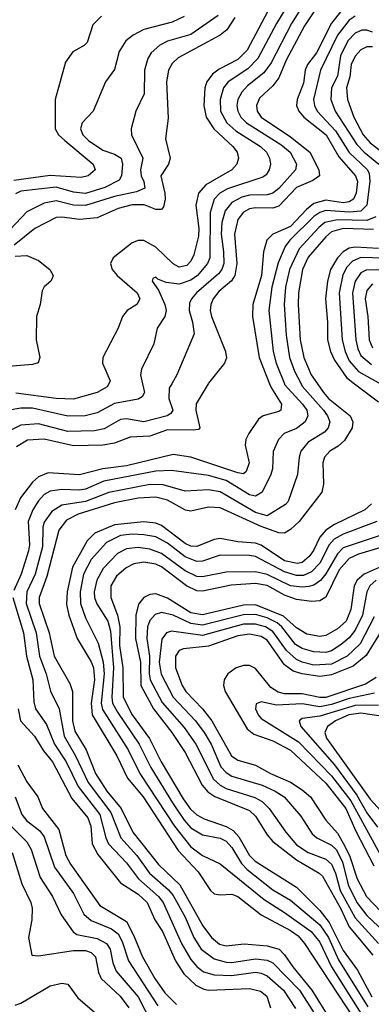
# Model space of a CAD drawing. Header units: inches. Extents: x 990535 to 1117859, y 769386 to 892122.
# Tile 591 of 656: x 1083086 to 1084286, y 817882 to 821243. Entities that reach past the tile are written whole.
import ezdxf

# ---------------------------------------------------------------- set-up
doc = ezdxf.new("R2010")
doc.units = ezdxf.units.IN
doc.header["$MEASUREMENT"] = 0
doc.layers.add('B0881', color=7, linetype='Continuous')
doc.layers.add('B0882', color=7, linetype='Continuous')

msp = doc.modelspace()

# ---------------------------------------------------------------- linework, layer by layer
at = {"layer": 'B0881', "color": 5}
for points, elevation in [([(1083604.5, 820000), (1083595.5, 819984.5), (1083595.3, 819950), (1083609, 819910), (1083601.8, 819898.2), (1083589.7, 819890.3), (1083510, 819869.6), (1083450, 819880.5), (1083430, 819877.7), (1083374.1, 819845.9), (1083340.8, 819839.2), (1083250, 819837.3), (1083150, 819863), (1083090, 819859), (1083044.1, 819835.9)], 2960), ([(1083504.9, 820000), (1083512.1, 819970), (1083504.2, 819955.8), (1083490, 819947.5), (1083410, 819932.2), (1083350, 819901.3), (1083309.8, 819890.2), (1083250, 819889.7), (1083130, 819916.6), (1083090, 819916.8), (1083050, 819909.3)], 2940), ([(1083989, 820000), (1083990, 819997.5), (1084050.9, 819930), (1084065.1, 819910), (1084069.2, 819890), (1084059.6, 819870), (1084050, 819861.6), (1084030, 819846.8), (1083987.8, 819830), (1083969, 819810), (1083951, 819769), (1083948.7, 819710), (1083943.3, 819690), (1083912.7, 819630), (1083890, 819615.8), (1083870, 819620.5), (1083790, 819669.5), (1083730, 819687.2), (1083604, 819704), (1083550, 819702), (1083372.5, 819667.5), (1083310, 819640.1), (1083290, 819636.6), (1083230, 819639.5), (1083190, 819633.1), (1083170, 819621.8), (1083150, 819600.9), (1083130.7, 819569.3), (1083114.9, 819530), (1083119.1, 819450), (1083116.2, 819430), (1083090.5, 819350), (1083065.5, 819294.5)], 3040), ([(1083938.6, 820000), (1083944.6, 819984.6), (1083979.2, 819930), (1083978.6, 819921.4), (1083977, 819910), (1083970, 819905), (1083916.5, 819890), (1083900.6, 819879.4), (1083867.8, 819830), (1083857.5, 819810), (1083855.3, 819790), (1083868.7, 819730), (1083859.1, 819700.9), (1083850, 819692.6), (1083830, 819695.5), (1083670, 819749.7), (1083610, 819758.8), (1083450, 819719.5), (1083370, 819709.5), (1083290, 819689.4), (1083183.6, 819696.4), (1083150, 819682.4), (1083130, 819663.9), (1083089, 819611), (1083070.1, 819570)], 3020), ([(1083389.6, 820000), (1083384.4, 819990), (1083350, 819970.7), (1083270, 819947.9), (1083210, 819950.2), (1083072.6, 819967.4)], 2920), ([(1083728.7, 820000), (1083688.2, 819931.8), (1083687.2, 819910), (1083700.4, 819850), (1083695.6, 819844.4), (1083678.9, 819841.1), (1083590, 819842.9), (1083530, 819821), (1083462.5, 819817.5), (1083410, 819797.7), (1083370, 819790.9), (1083270, 819787.9), (1083170, 819810.6), (1083113.1, 819806.9), (1083075.5, 819784.5)], 2980), ([(1084045.9, 820000), (1084050, 819992.2), (1084122.3, 819910), (1084136.6, 819890), (1084143.8, 819870), (1084138.1, 819850), (1084125.6, 819834.4), (1084070, 819800.9), (1084045.1, 819770), (1084039.1, 819750), (1084033.3, 819690), (1084001.5, 819598.5), (1083992.3, 819587.7), (1083930, 819549.1), (1083890, 819560.1), (1083770, 819631), (1083730, 819637.9), (1083650, 819633.6), (1083575, 819655), (1083530, 819656), (1083390, 819629.1), (1083310, 819597.9), (1083230, 819585.6), (1083195.5, 819564.5), (1083170, 819527.2), (1083164.7, 819510), (1083163.9, 819443.9), (1083138.4, 819350), (1083110.8, 819290), (1083107.7, 819250), (1083142.6, 819150), (1083153.5, 819070), (1083176.4, 819010), (1083190.6, 818950.6), (1083220.6, 818890), (1083237.4, 818797.4), (1083276.1, 818730), (1083319.3, 818639.3), (1083396.5, 818536.5), (1083430.7, 818450.7), (1083485.1, 818390), (1083529.3, 818329.3), (1083593.2, 818273.2), (1083610, 818253.2), (1083650, 818178.9), (1083679.6, 818110), (1083705.1, 818070), (1083750, 818037.6), (1083790, 818026.1), (1083810, 818024.4), (1083890, 818036.7), (1083930, 818033.1), (1083950, 818023.8), (1084040.6, 817930), (1084099.1, 817839.1)], 3060), ([(1084101.5, 820000), (1084122.2, 819970), (1084139, 819950), (1084213.2, 819890), (1084223, 819870), (1084220.3, 819850), (1084194, 819806), (1084173, 819786.9), (1084143.9, 819770), (1084125.9, 819750), (1084120.1, 819730), (1084122.2, 819657.8), (1084116.6, 819630), (1084039.9, 819530), (1084010, 819502.2), (1083990, 819490.3), (1083970, 819491.4), (1083910, 819512.8), (1083770, 819576.7), (1083730, 819578.9), (1083670, 819565.1), (1083652, 819568), (1083590, 819603), (1083550, 819612.6), (1083490, 819609.6), (1083410, 819594), (1083285.1, 819554.9), (1083245.2, 819534.8), (1083219.9, 819500.1), (1083178.2, 819341.8), (1083152.5, 819270), (1083152.2, 819250), (1083186.4, 819150), (1083203.7, 819070), (1083256.5, 818976.5), (1083266.6, 818950), (1083265.9, 818850), (1083274.6, 818814.6), (1083312.9, 818750), (1083345, 818670), (1083383, 818610), (1083431.7, 818550), (1083471.7, 818470), (1083559.7, 818359.7), (1083631.8, 818290), (1083710.4, 818150.3), (1083740.3, 818110), (1083767.5, 818087.5), (1083790, 818081.2), (1083851.9, 818088.1), (1083930, 818081.2), (1083970.7, 818070), (1083990, 818050.7), (1084017.4, 818010), (1084082.6, 817930), (1084170, 817789.7)], 3080), ([(1084228.4, 820000), (1084310, 819938.1)], 3120), ([(1084286, 819590), (1084263.8, 819570), (1084160.4, 819519.6), (1084130, 819499.8), (1084110, 819475.9), (1084088.8, 819431.2), (1084073.1, 819410), (1084050, 819390.3), (1084033.6, 819386.4), (1083990, 819395.6), (1083910, 819448.7), (1083890, 819456.2), (1083830, 819460.3), (1083770, 819471.3), (1083750, 819468.8), (1083690, 819444.5), (1083670, 819446.2), (1083650, 819455.1), (1083570, 819516.1), (1083550, 819524.2), (1083510, 819528.7), (1083410, 819518.6), (1083342.3, 819490), (1083316.6, 819463.4), (1083265.7, 819374.3), (1083248.2, 819290), (1083246.1, 819246.1), (1083253.7, 819210), (1083281.7, 819130), (1083330, 819051.4), (1083338, 819030), (1083340.9, 818990), (1083330, 818910), (1083333.8, 818870), (1083417.3, 818730), (1083454, 818654), (1083507.1, 818590), (1083627.1, 818407.1), (1083694.6, 818334.6), (1083737.2, 818270), (1083750, 818259.1), (1083770, 818255.3), (1083810, 818257.5), (1083830, 818250.1), (1083910, 818187.1), (1084010, 818134.1), (1084035.7, 818115.7), (1084057.9, 818090), (1084227.9, 817830)], 3120), ([(1084304.4, 819530), (1084190, 819487.2), (1084159.2, 819470), (1084141.7, 819450), (1084110, 819388.1), (1084081.8, 819358.2), (1084054.3, 819345.7), (1084030, 819345.9), (1083990, 819358.1), (1083890, 819409.9), (1083870, 819413.8), (1083770, 819415.2), (1083710, 819394.7), (1083690, 819392.9), (1083650, 819408.8), (1083590, 819455.4), (1083550, 819477.4), (1083510, 819484.8), (1083470, 819486.1), (1083430, 819481.8), (1083381.9, 819458.1), (1083330, 819400.3), (1083303.5, 819350), (1083292.1, 819290), (1083293.8, 819250), (1083310, 819200.9), (1083354.2, 819114.2), (1083371.3, 819050), (1083374, 819010), (1083364.1, 818910), (1083368.4, 818888.4), (1083456.1, 818750), (1083495.9, 818670), (1083614.6, 818490), (1083670, 818419.7), (1083710, 818390.4), (1083770, 818361.5), (1083919.7, 818239.7), (1083990, 818195.6), (1084079.9, 818130), (1084110, 818093.8), (1084150.3, 818010.3), (1084251.4, 817850)], 3140), ([(1084350, 819493.4), (1084190, 819439.9), (1084170, 819419.9), (1084130, 819351), (1084111.8, 819328.2), (1084090, 819312.1), (1084072.4, 819307.6), (1084050, 819305.2), (1084010, 819310.6), (1083930, 819349.2), (1083890, 819357.6), (1083790, 819356.7), (1083710, 819340.5), (1083690, 819341.8), (1083650, 819361.7), (1083570, 819420.9), (1083530, 819435.9), (1083490, 819441), (1083450, 819436.3), (1083419.6, 819420.4), (1083371, 819370), (1083348.7, 819330), (1083340, 819290), (1083341.7, 819270), (1083349.1, 819249.1), (1083386.6, 819190), (1083395.6, 819155.6), (1083406.6, 819030), (1083400, 818930), (1083403, 818910), (1083419.2, 818879.2), (1083493.9, 818770), (1083533.9, 818690), (1083607.1, 818570), (1083647.4, 818510), (1083670, 818484.8), (1083710, 818460.9), (1083770, 818448.6), (1083790, 818438.5), (1083810, 818417.1), (1083842.5, 818362.5), (1083862.1, 818342.1), (1083950, 818273.2), (1084010, 818237.9), (1084110, 818153.5), (1084140.1, 818110), (1084173.8, 818033.8), (1084273.4, 817873.4)], 3160), ([(1084414, 819470), (1084241.6, 819418.4), (1084210, 819403.8), (1084175.6, 819364.4), (1084130, 819272), (1084110, 819259.6), (1084082.7, 819257.3), (1084030, 819263.7), (1083990, 819278.2), (1083930, 819310.9), (1083890, 819318.4), (1083807.9, 819312.1), (1083710, 819291.8), (1083690, 819292.9), (1083655.6, 819310), (1083570, 819375.7), (1083550, 819384.7), (1083510, 819391.5), (1083475, 819385), (1083448.7, 819371.3), (1083416.8, 819343.2), (1083397.1, 819310), (1083396.8, 819270), (1083419.9, 819210), (1083427.3, 819170), (1083426.8, 819106.8), (1083438.3, 819030), (1083438.5, 818930), (1083469.6, 818870), (1083528.9, 818788.9), (1083569.2, 818709.2), (1083643.5, 818583.5), (1083668.5, 818548.5), (1083690, 818528.4), (1083714.9, 818514.9), (1083790, 818489.3), (1083814.7, 818474.7), (1083833.7, 818453.7), (1083869.8, 818390), (1083889.5, 818370), (1084030, 818282.2), (1084110, 818202.3), (1084141.7, 818161.7), (1084190, 818065.7), (1084238.3, 817998.3), (1084287.6, 817907.6)], 3180), ([(1084322.7, 819377.3), (1084260.8, 819350), (1084237.9, 819330), (1084227.1, 819310), (1084215.7, 819230), (1084199.8, 819190), (1084170, 819163.3), (1084130, 819140.9), (1084110, 819137.2), (1084065.6, 819145.6), (1084030, 819166.9), (1083986.6, 819206.6), (1083890, 819245.5), (1083850, 819244.7), (1083710, 819211.6), (1083670, 819218.6), (1083590, 819268.5), (1083550, 819282.7), (1083530, 819281), (1083510, 819270.3), (1083491.9, 819248.1), (1083482.7, 819210), (1083481.6, 819130), (1083498.4, 819050), (1083499.7, 818970), (1083542, 818890), (1083604.7, 818810), (1083650, 818741.7), (1083708.3, 818630), (1083727.5, 818607.5), (1083751.3, 818591.3), (1083870, 818543.3), (1083890, 818523.7), (1083930, 818460.6), (1083950, 818437.9), (1084030, 818374.8), (1084108.2, 818330), (1084119.1, 818319.1), (1084180.7, 818210), (1084210, 818146.7), (1084290.3, 818050)], 3220), ([(1084301.9, 819330), (1084281.1, 819310), (1084270.6, 819290), (1084255.4, 819210), (1084230, 819158.5), (1084210, 819133.3), (1084182.8, 819110), (1084150, 819088.7), (1084130, 819082.9), (1084090, 819085), (1084050, 819096.5), (1084027.4, 819110), (1083980.6, 819170), (1083964.1, 819184.1), (1083930, 819200.8), (1083890, 819212.1), (1083850, 819211.4), (1083710, 819176.3), (1083670, 819181.5), (1083610, 819210.4), (1083570, 819219.6), (1083547.7, 819212.3), (1083530, 819192.3), (1083522.6, 819170), (1083519.6, 819130), (1083528.9, 819070), (1083527.4, 819010), (1083531.1, 818990), (1083572.1, 818912.1), (1083646.7, 818826.7), (1083686.5, 818770), (1083747.1, 818650), (1083769.4, 818629.4), (1083790, 818618.2), (1083888.3, 818588.3), (1083913.7, 818573.7), (1083937.2, 818550), (1083993.5, 818470), (1084030, 818426.8), (1084070, 818400.3), (1084130, 818377.7), (1084150, 818360.3), (1084163.2, 818330), (1084179.1, 818270), (1084230, 818177.3), (1084310, 818089.7)], 3240), ([(1083062.2, 819270), (1083099.2, 819150), (1083109.3, 819070.7), (1083131, 818990), (1083133.9, 818913.9), (1083140.3, 818890), (1083177.1, 818837.1), (1083204.4, 818770), (1083244.9, 818710), (1083285.1, 818625.1), (1083359.6, 818530), (1083379.4, 818450), (1083389.2, 818429.2), (1083450, 818364.5), (1083491.7, 818310), (1083559.9, 818250), (1083575.1, 818230), (1083637.7, 818090), (1083670, 818035), (1083690, 818010.5), (1083713.3, 817993.3), (1083750, 817982.8), (1083810, 817980.1), (1083890, 817991.2), (1083910, 817988.4), (1083930, 817979.1), (1083985.9, 817930), (1084027.2, 817867.2)], 3040), ([(1084295.7, 819204.3), (1084247.2, 819112.8), (1084203.4, 819070), (1084150, 819043.3), (1084090, 819039.5), (1084050, 819049.3), (1084030, 819059.3), (1083995.8, 819090), (1083950, 819154.8), (1083924.5, 819170), (1083890, 819179.7), (1083850, 819179.8), (1083710, 819140.7), (1083604.3, 819155.7), (1083586.8, 819150), (1083571.4, 819128.6), (1083562.3, 819050), (1083568.7, 819008.7), (1083610, 818930), (1083685.6, 818850), (1083715.2, 818810), (1083739, 818770), (1083772, 818692), (1083790, 818672.8), (1083810, 818661), (1083913.4, 818630), (1083957.9, 818610), (1083988.1, 818590), (1084044.6, 818524.6), (1084083.8, 818463.8), (1084100.1, 818450), (1084150, 818425.4), (1084165.4, 818410), (1084187.8, 818367.8), (1084206.7, 818290), (1084236.6, 818230), (1084270, 818184.7), (1084329.7, 818129.7)], 3260), ([(1084327.9, 819170), (1084267.5, 819072.5), (1084223.9, 819036.1), (1084150, 819006.7), (1084110, 819000.8), (1084049.5, 819009.5), (1084018.7, 819018.7), (1083990, 819040.7), (1083930, 819124.3), (1083910, 819136.8), (1083870, 819145.8), (1083830, 819140.2), (1083730, 819104.7), (1083644.3, 819095.7), (1083630.4, 819089.6), (1083618, 819070), (1083617.7, 819030), (1083640.4, 818970), (1083652.8, 818950), (1083710, 818890.1), (1083741.5, 818850), (1083808.7, 818730), (1083830, 818715.8), (1083890, 818698.1), (1083941.5, 818670), (1084010, 818640.6), (1084050, 818614.5), (1084077.7, 818590), (1084130.4, 818510.4), (1084170, 818466.1), (1084190, 818432.1), (1084211.7, 818390), (1084237.1, 818310), (1084269.7, 818249.7), (1084367, 818147)], 3280), ([(1084302.4, 818997.6), (1084265.6, 818974.4), (1084130, 818929.5), (1084110, 818928.6), (1084050, 818941.8), (1083990, 818942.1), (1083967.8, 818947.8), (1083943, 818963), (1083890, 819028), (1083870, 819038.5), (1083850, 819038.9), (1083825.1, 819030), (1083796.2, 819010), (1083784.1, 818990), (1083781.8, 818970), (1083787, 818950), (1083861.7, 818821.7), (1083884.4, 818804.4), (1083950, 818780.8), (1084010, 818748.9), (1084130, 818637.3), (1084198.7, 818550), (1084232.6, 818472.6), (1084294.5, 818354.5)], 3320), ([(1084296.3, 818943.7), (1084210, 818925.5), (1084150, 818905), (1084110, 818897.7), (1084050, 818907.1), (1083962.7, 818902.7), (1083910, 818913.9), (1083892.4, 818907.6), (1083890.9, 818890), (1083899.3, 818870), (1083910, 818858), (1084037.4, 818777.4), (1084150, 818661.5), (1084216.1, 818576.1), (1084328.1, 818370)], 3340), ([(1083080.4, 818890), (1083088.5, 818850), (1083136.9, 818796.9), (1083167.2, 818747.2), (1083197.7, 818710), (1083264.3, 818584.3), (1083318.8, 818518.8), (1083328.4, 818490), (1083333.7, 818430), (1083353.1, 818393.1), (1083430, 818296.5), (1083490, 818257.7), (1083520.7, 818230), (1083547.2, 818170), (1083572.8, 818130), (1083617.6, 818030), (1083645.6, 817985.6), (1083687.2, 817947.2), (1083713.9, 817933.9), (1083730.6, 817930.6), (1083870, 817935.9), (1083907.2, 817927.2), (1083929.5, 817910), (1083942.2, 817870)], 3020), ([(1084310, 818903.4), (1084230, 818901.5), (1084110, 818865.2), (1084050, 818857), (1084039.4, 818850), (1084044.9, 818830), (1084159.6, 818699.6), (1084235.9, 818595.9), (1084270, 818535.2), (1084306.5, 818486.5)], 3360), ([(1084350, 818861.3), (1084250, 818875.7), (1084208.8, 818870), (1084163.5, 818850), (1084135.8, 818830), (1084127, 818810), (1084132.6, 818790), (1084282.2, 818582.2), (1084329.9, 818529.9)], 3380), ([(1083079.8, 818699.8), (1083110, 818641.7), (1083147.7, 818590), (1083163.7, 818550), (1083219.2, 818479.2), (1083243.6, 818390), (1083259.8, 818359.8), (1083359.2, 818219.2), (1083450, 818164.6), (1083475.8, 818115.8), (1083504.5, 818044.5), (1083546.6, 817970), (1083581.2, 817921.2), (1083621.1, 817881.1)], 2980), ([(1083070, 818590), (1083093.6, 818530), (1083109.3, 818509.3), (1083154.6, 818474.6), (1083170, 818454), (1083204.4, 818350), (1083270, 818260.7), (1083304.9, 818190), (1083330, 818167.7), (1083399.3, 818139.3), (1083422, 818122), (1083436, 818096), (1083457.3, 818030), (1083557.2, 817877.2)], 2960), ([(1083057.1, 818490), (1083110, 818436.9), (1083125.7, 818410), (1083155.3, 818315.3), (1083198.1, 818250), (1083227.4, 818187.4), (1083268.9, 818128.9), (1083280.4, 818120.4), (1083350, 818106.9), (1083382.5, 818090), (1083394.3, 818070), (1083403.3, 818023.3), (1083415.4, 817995.4), (1083490, 817907.4), (1083536.9, 817816.9)], 2940), ([(1083060.2, 818400.2), (1083093.5, 818293.5), (1083123.7, 818230), (1083128.8, 818210), (1083127.2, 818170), (1083115.9, 818110), (1083127.2, 818050), (1083150, 818047.1), (1083270, 818065.3), (1083310, 818065.4), (1083330, 818058.9), (1083344.1, 818044.1), (1083355, 817990), (1083363.8, 817970), (1083429, 817910), (1083458.9, 817870)], 2920), ([(1083070, 817879.6), (1083090, 817885.7), (1083190, 817945.5), (1083230, 817954.4), (1083250, 817950.5), (1083284.6, 817904.6), (1083348.7, 817848.7)], 2880)]:
    msp.add_lwpolyline(points, dxfattribs=dict(at, elevation=elevation))
at = {"layer": 'B0882', "color": 5}
for points, elevation in [([(1084022.5, 821330), (1083962, 821230), (1083898.9, 821110), (1083864.8, 821075.2), (1083796.7, 821030), (1083781.6, 821010), (1083769.5, 820970), (1083771.5, 820930), (1083792.3, 820890), (1083823.2, 820863.2), (1083907, 820810), (1083928.1, 820790), (1083938.4, 820770), (1083941.2, 820750), (1083936.8, 820730), (1083926.9, 820713.1), (1083915.3, 820704.7), (1083794.9, 820665.1), (1083769.1, 820650.9), (1083749.8, 820630.2), (1083735.7, 820584.3), (1083734.7, 820430), (1083726.7, 820410), (1083692.2, 820370), (1083670, 820353.2), (1083630, 820339.6), (1083585.4, 820345.4), (1083556.9, 820356.9), (1083550, 820364.2), (1083540.3, 820359.8), (1083538, 820350), (1083559.1, 820319.1), (1083581.2, 820270), (1083585.3, 820250), (1083581.5, 820230), (1083554.8, 820190), (1083543.3, 820136.7), (1083501.1, 820050), (1083497.7, 820030), (1083504.9, 820000)], 2940), ([(1083952.2, 821307.8), (1083861.7, 821138.3), (1083830, 821107.1), (1083766.7, 821073.3), (1083743.8, 821056.2), (1083724.1, 821030), (1083717.2, 821010), (1083714.2, 820950), (1083722.6, 820910), (1083748.5, 820870), (1083813.3, 820810), (1083828, 820790), (1083832.3, 820770), (1083827.3, 820750), (1083810.1, 820730), (1083721, 820679), (1083696.3, 820650), (1083687.5, 820610), (1083697.7, 820530), (1083695.8, 820504.2), (1083680.4, 820439.6), (1083670, 820418.1), (1083656, 820404), (1083630, 820398.3), (1083610, 820408.9), (1083550, 820466.5), (1083510, 820488.7), (1083490, 820489), (1083470, 820481.3), (1083405, 820430), (1083396, 820410), (1083402, 820390), (1083418.2, 820370), (1083486.8, 820310), (1083495.6, 820290), (1083486, 820270), (1083452.9, 820250), (1083437.1, 820230), (1083421.4, 820190), (1083369.4, 820090), (1083368.9, 820070), (1083394.9, 820010), (1083389.6, 820000)], 2920), ([(1084063.4, 821310), (1084012.8, 821230), (1083944.5, 821095.5), (1083919.2, 821060.8), (1083863.5, 821016.5), (1083844.4, 820995.6), (1083830.7, 820970), (1083827.3, 820950), (1083829.8, 820930), (1083839.9, 820910), (1083859.5, 820890), (1083977.1, 820817.1), (1084008.3, 820790), (1084030.5, 820750), (1084027.3, 820730), (1083970, 820666.2), (1083950, 820650.5), (1083930, 820645.2), (1083870, 820643.2), (1083843.6, 820636.4), (1083810, 820618.2), (1083786.6, 820590), (1083775.7, 820550), (1083773.3, 820510), (1083781.8, 820450), (1083782.2, 820410), (1083775.9, 820390), (1083764.6, 820375.4), (1083689.7, 820310), (1083671.7, 820290), (1083665.3, 820274.7), (1083664.3, 820250), (1083676.1, 820210), (1083680.9, 820170), (1083621.9, 820030), (1083604.5, 820000)], 2960), ([(1084102.6, 821290), (1084057.9, 821222.1), (1083995.5, 821104.5), (1083970, 821044), (1083950, 821016.8), (1083904.7, 820975.3), (1083893.6, 820950), (1083896.4, 820930), (1083910.1, 820910), (1084010, 820843), (1084075.6, 820790), (1084106.6, 820730), (1084108.7, 820710), (1084085.7, 820694.3), (1084030, 820669.9), (1083970, 820606.6), (1083950, 820599.8), (1083890, 820601), (1083870, 820596.6), (1083850, 820586.2), (1083830, 820560.8), (1083818.5, 820510), (1083826.9, 820410), (1083820.3, 820370), (1083808.2, 820351.8), (1083765.2, 820314.8), (1083745.9, 820290), (1083737.6, 820270), (1083735.9, 820250), (1083739.9, 820230), (1083788.1, 820110), (1083791.6, 820088.4), (1083785, 820070), (1083730, 820002.2), (1083728.7, 820000)], 2980), ([(1084185.1, 821274.9), (1084150, 821230.9), (1084099.1, 821130), (1084067.9, 821090), (1084059.7, 821070), (1084053.9, 821026.1), (1084032.8, 820970), (1084030.4, 820950), (1084038.2, 820930), (1084055.8, 820910), (1084131.1, 820850), (1084174.9, 820774.9), (1084231.7, 820710), (1084238.6, 820690), (1084233.6, 820650), (1084225, 820630), (1084210, 820620.4), (1084190, 820617.8), (1084130, 820626.1), (1084090, 820615.3), (1084064.7, 820595.3), (1084010, 820537.1), (1083950, 820510), (1083928.7, 820490), (1083917.6, 820450), (1083910.9, 820370), (1083881.6, 820270), (1083880.1, 820230), (1083903.2, 820090), (1083938.6, 820000)], 3020), ([(1083763.1, 821256.9), (1083670, 821192.2), (1083590.8, 821169.2), (1083564.1, 821155.9), (1083534.6, 821130), (1083522.8, 821110), (1083511.7, 821070), (1083510.7, 820990), (1083481.7, 820930), (1083466.6, 820870), (1083467.6, 820850), (1083506, 820770), (1083498.6, 820730), (1083499.9, 820710), (1083509.3, 820690), (1083513, 820667), (1083485, 820655), (1083410, 820638.6), (1083310, 820607.9), (1083270, 820609.9), (1083210, 820624.1), (1083170, 820616.8), (1083110, 820586.8), (1083053, 820527)], 2860), ([(1083365.2, 821254.8), (1083335.1, 821224.9), (1083315.7, 821164.3), (1083305.9, 821154.1), (1083267.2, 821132.8), (1083242.2, 821097.8), (1083207.2, 820970), (1083207.3, 820870), (1083218.7, 820850), (1083240.3, 820830), (1083337.2, 820750), (1083343.8, 820730), (1083319.6, 820710), (1083295.6, 820704.4), (1083190, 820710.6), (1083066.2, 820693.8)], 2820), ([(1083819.9, 821250), (1083792.4, 821207.6), (1083770, 821189.4), (1083627.1, 821112.9), (1083606.5, 821093.5), (1083593.6, 821070), (1083586.9, 821030), (1083593.1, 820906.9), (1083584, 820836), (1083599.1, 820770), (1083593.9, 820750), (1083567.5, 820710), (1083581.2, 820650), (1083582.3, 820630), (1083576.4, 820603.6), (1083570, 820595.2), (1083550, 820594.9), (1083510.7, 820610.7), (1083470, 820610.6), (1083421.6, 820598.4), (1083350, 820566.3), (1083290, 820561), (1083230, 820568.9), (1083210, 820567.3), (1083137.5, 820530), (1083066.7, 820473.3)], 2880), ([(1083646.7, 821253.3), (1083605.9, 821234.1), (1083510, 821209), (1083472.7, 821190), (1083448.6, 821170), (1083425.8, 821134.2), (1083410, 821072.8), (1083378.2, 821030), (1083336.5, 820930), (1083299.4, 820890), (1083294, 820870), (1083300.9, 820850), (1083320.6, 820830), (1083370, 820797), (1083410, 820783.9), (1083432.1, 820770), (1083436.8, 820750), (1083433, 820710), (1083425.3, 820694.7), (1083376.2, 820670), (1083310, 820649.4), (1083270, 820653.5), (1083210, 820670.6), (1083090, 820657.2), (1083072.1, 820647.9)], 2840), ([(1084230, 821254.5), (1084210, 821241), (1084169.7, 821190.2), (1084112.8, 821070), (1084088.9, 820970), (1084091.5, 820950), (1084101, 820930), (1084163.4, 820863.4), (1084209.8, 820789.8), (1084271.1, 820731.1), (1084278.3, 820718.2), (1084280.8, 820690), (1084270.5, 820610), (1084250, 820589), (1084210, 820585.5), (1084130, 820591.4), (1084110, 820584.8), (1084089.5, 820570.5), (1084007.8, 820490), (1083991.6, 820468.4), (1083967.6, 820412.4), (1083945.7, 820330), (1083936.5, 820250), (1083950.6, 820110), (1083960.6, 820070), (1083989, 820000)], 3040), ([(1084290, 821200.5), (1084270, 821207.3), (1084253.1, 821206.9), (1084230, 821196.7), (1084205.9, 821170), (1084180.9, 821119.1), (1084170.5, 821050), (1084149.3, 821010), (1084147.1, 820970), (1084162.7, 820930), (1084236.3, 820816.3), (1084260.9, 820790), (1084310.9, 820750)], 3060), ([(1084290, 821149.9), (1084270, 821149.9), (1084250, 821139.3), (1084230, 821117.9), (1084217.2, 821090), (1084212.5, 821047.5), (1084201.5, 821010), (1084203.9, 820970), (1084226.4, 820910), (1084258, 820850), (1084282, 820822), (1084350.1, 820770)], 3080), ([(1084301.1, 820570), (1084270, 820556.9), (1084170, 820559.1), (1084127.2, 820550), (1084106.2, 820533.8), (1084039.1, 820460.9), (1084006.8, 820390), (1083992.5, 820330), (1083988.6, 820270), (1083994.6, 820165.4), (1084006, 820090), (1084023.1, 820043.1), (1084045.9, 820000)], 3060), ([(1084293.3, 820526.7), (1084190, 820529.5), (1084150, 820518.5), (1084130, 820501.9), (1084070, 820432.6), (1084050.5, 820390), (1084037.6, 820310), (1084036.2, 820270), (1084043.2, 820150), (1084055.9, 820090), (1084080.9, 820030), (1084101.5, 820000)], 3080), ([(1084310, 820461.8), (1084230, 820466.7), (1084210, 820462.4), (1084189.5, 820450.5), (1084169.8, 820430), (1084146.2, 820390), (1084135.9, 820350), (1084129.1, 820290), (1084136.4, 820210), (1084136.3, 820150), (1084146, 820110), (1084160.2, 820080.2), (1084200.9, 820020.9), (1084228.4, 820000)], 3120), ([(1083070, 820435.1), (1083110, 820437.4), (1083150, 820420.7), (1083188.5, 820390), (1083199.8, 820370), (1083197.8, 820362.2), (1083192.7, 820350), (1083169.3, 820330.7), (1083162.9, 820317.1), (1083156.1, 820270), (1083143.5, 820230), (1083142.6, 820150), (1083154.8, 820090), (1083148.8, 820071.2), (1083130, 820065.6), (1082950, 820051.1)], 2880), ([(1084330, 820428.2), (1084250, 820431.1), (1084221.2, 820418.8), (1084201.9, 820398.1), (1084188.3, 820371.7), (1084175.8, 820310), (1084185.9, 820150), (1084195.9, 820110), (1084210, 820078.8), (1084242.4, 820042.4), (1084316.7, 820000)], 3140), ([(1084330, 820387.9), (1084270, 820388.5), (1084250, 820378.2), (1084230, 820350), (1084221.5, 820310), (1084232.5, 820150), (1084239.4, 820119.4), (1084250, 820096.7), (1084286, 820066)], 3160), ([(1084290, 820341.4), (1084270, 820318.4), (1084264.5, 820290), (1084273.6, 820230), (1084277.9, 820150), (1084290, 820122.3)], 3180)]:
    msp.add_lwpolyline(points, dxfattribs=dict(at, elevation=elevation))

doc.saveas('drawing.dxf')
